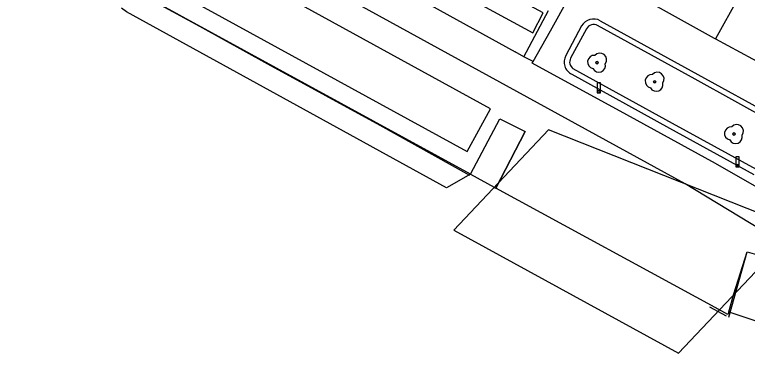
# Model space of a CAD drawing. Extents: x 194485 to 197793, y 468269 to 470822.
# Drawn here: x 196881.4 to 196947.1, y 468735.4 to 468765.7 of the extents above; entities that cross this region are included whole.
import ezdxf

# ---------------------------------------------------------------- set-up
doc = ezdxf.new("R2010")
doc.units = 0
for name, color, linetype in [('BGT grensvlak gebouwinstallatie plus 1', 7, 'Continuous'), ('BGT grensvlak kunstwerkdeel', 7, 'Continuous'), ('BGT grensvlak overkapping op maaiveld plus 2', 7, 'Continuous'), ('BGT grensvlak scheiding', 7, 'Continuous'), ('BGT grensvlak wegdeel', 7, 'Continuous'), ('BGT lijnelement scheiding hek', 7, 'Continuous'), ('BGT lijnelement scheiding muur', 7, 'Continuous'), ('BGT puntobject paal lichtmast', 7, 'Continuous'), ('BGT puntobject vegetatieobject boom', 7, 'Continuous')]:
    doc.layers.add(name, color=color, linetype=linetype)

msp = doc.modelspace()

# ---------------------------------------------------------------- linework, layer by layer
at = {"layer": 'BGT grensvlak gebouwinstallatie plus 1'}
for points in [[(196900.344, 468779.013), (196927.888, 468764.066), (196928.812, 468765.852), (196901.216, 468780.666), (196900.344, 468779.013)], [(196921.998, 468753.432), (196924.08, 468757.265), (196896.685, 468772.294), (196895.718, 468770.453), (196894.653, 468768.424), (196921.998, 468753.432)]]:
    msp.add_lwpolyline(points, dxfattribs=at)
at = {"layer": 'BGT grensvlak kunstwerkdeel'}
msp.add_line((196945.433, 468739.093), (196947.956, 468738.274), dxfattribs=at)
for points in [[(196922.295, 468751.409), (196920.152, 468750.183), (196906.713, 468757.567)], [(196922.295, 468751.409), (196924.415, 468750.252), (196924.572, 468750.166)], [(196945.433, 468739.093), (196945.357, 468738.868), (196944.55, 468739.294), (196924.572, 468750.166)]]:
    msp.add_lwpolyline(points, dxfattribs=at)
at = {"layer": 'BGT grensvlak overkapping op maaiveld plus 2'}
msp.add_lwpolyline([(196951.545, 468746.574), (196929.275, 468755.386), (196920.811, 468746.406), (196940.934, 468735.385), (196951.545, 468746.574)], dxfattribs=at)
at = {"layer": 'BGT grensvlak scheiding'}
for p, q in [((196932.248, 468764.68), (196930.829, 468762.026)), ((196932.684, 468764.435), (196931.268, 468761.786))]:
    msp.add_line(p, q, dxfattribs=at)
for points in [[(196933.925, 468765.146), (196942.675, 468760.346), (196949.615, 468756.512)], [(196949.529, 468755.988), (196942.434, 468759.908), (196933.684, 468764.708)], [(196931.365, 468760.355), (196940.141, 468755.522), (196947.671, 468751.388)], [(196947.917, 468751.823), (196940.382, 468755.96), (196931.494, 468760.855)]]:
    msp.add_lwpolyline(points, dxfattribs=at)
for centre, radius, start, end in [((196933.325, 468764.053), 1.246, 61.24583, 149.81297), ((196933.325, 468764.053), 0.746, 61.28737, 149.25195), ((196931.881, 468761.442), 1.203, 150.95724, 244.61171), ((196931.88, 468761.442), 0.702, 150.62041, 236.66881)]:
    msp.add_arc(centre, radius, start, end, dxfattribs=at)
at = {"layer": 'BGT grensvlak wegdeel'}
for p, q in [((196947.193, 468768.86), (196944.262, 468763.516)), ((196922.295, 468751.409), (196891.956, 468767.981)), ((196927.083, 468761.928), (196929.297, 468766.076)), ((196927.906, 468761.488), (196929.453, 468764.249)), ((196944.12, 468763.593), (196944.262, 468763.516)), ((196944.262, 468763.516), (196948.853, 468761.036)), ((196927.083, 468761.928), (196926.288, 468762.352)), ((196927.906, 468761.488), (196927.083, 468761.928))]:
    msp.add_line(p, q, dxfattribs=at)
for points in [[(196899.023, 468777.317), (196913.462, 468769.458), (196926.288, 468762.352)], [(196953.679, 468742.886), (196950.246, 468745.268), (196941.521, 468750.547), (196894.756, 468776.191)], [(196929.453, 468764.249), (196930.051, 468765.317), (196932.625, 468769.987), (196936.587, 468767.792), (196944.12, 468763.593)], [(196906.713, 468757.567), (196891.467, 468765.953), (196891.011, 468766.277)], [(196952.134, 468747.881), (196952.127, 468747.854), (196944.264, 468752.359), (196936.292, 468756.737), (196927.828, 468761.349), (196927.906, 468761.488)], [(196922.295, 468751.409), (196924.919, 468756.374), (196927.198, 468755.237), (196924.572, 468750.166)], [(196945.433, 468739.093), (196945.901, 468740.71), (196947.101, 468744.462), (196948.969, 468743.929), (196949.491, 468743.736), (196947.956, 468738.274)]]:
    msp.add_lwpolyline(points, dxfattribs=at)
at = {"layer": 'BGT lijnelement scheiding hek'}
for p, q in [((196922.295, 468751.409), (196924.919, 468756.374)), ((196924.572, 468750.166), (196927.198, 468755.237)), ((196945.446, 468738.633), (196947.101, 468744.462)), ((196945.234, 468738.7), (196943.75, 468739.52))]:
    msp.add_line(p, q, dxfattribs=at)
msp.add_lwpolyline([(196881.437, 468775.723), (196885.008, 468773.136), (196892.117, 468767.891), (196898.008, 468764.668), (196904.101, 468761.295), (196914.153, 468755.794), (196922.211, 468751.32)], dxfattribs=at)
at = {"layer": 'BGT lijnelement scheiding muur'}
for points in [[(196922.295, 468751.409), (196891.956, 468767.981), (196892.416, 468768.803), (196894.419, 468772.386), (196894.917, 468773.278)], [(196945.433, 468739.093), (196945.357, 468738.868), (196944.55, 468739.294), (196924.572, 468750.166)]]:
    msp.add_lwpolyline(points, dxfattribs=at)
at = {"layer": 'BGT puntobject paal lichtmast'}
for points in [[(196933.941, 468759.598), (196933.641, 468759.598), (196933.641, 468758.698), (196933.791, 468758.698)], [(196933.791, 468758.698), (196933.941, 468758.698), (196933.941, 468759.598)], [(196946.379, 468752.971), (196946.079, 468752.971), (196946.079, 468752.071), (196946.229, 468752.071)], [(196946.229, 468752.071), (196946.379, 468752.071), (196946.379, 468752.971)]]:
    msp.add_lwpolyline(points, dxfattribs=at)
for centre, start, end in [((196933.791, 468758.798), 0, 180), ((196933.791, 468758.798), 0, 180), ((196933.791, 468758.798), 180, 0), ((196933.791, 468758.798), 180, 270), ((196933.791, 468758.798), 270, 0), ((196946.229, 468752.171), 0, 180), ((196946.229, 468752.171), 0, 180), ((196946.229, 468752.171), 180, 0), ((196946.229, 468752.171), 180, 270), ((196946.229, 468752.171), 270, 0)]:
    msp.add_arc(centre, 0.1, start, end, dxfattribs=at)
at = {"layer": 'BGT puntobject vegetatieobject boom'}
for centre in [(196933.634, 468761.397), (196938.795, 468759.682), (196945.902, 468755.012)]:
    msp.add_circle(centre, 0.1, dxfattribs=at)
for centre, radius, start, end in [((196933.384, 468761.447), 0.6, 85.13702, 257.75442), ((196933.884, 468761.647), 0.6, 323.54458, 138.4658), ((196933.784, 468761.147), 0.6, 208.50578, 13.83556), ((196933.634, 468761.397), 0.1, 0, 180), ((196933.634, 468761.397), 0.1, 180, 0), ((196938.545, 468759.732), 0.6, 85.13702, 257.75442), ((196939.045, 468759.932), 0.6, 323.54458, 138.4658), ((196938.795, 468759.682), 0.1, 0, 180), ((196938.795, 468759.682), 0.1, 180, 0), ((196938.945, 468759.432), 0.6, 208.50578, 13.83556), ((196946.152, 468755.262), 0.6, 323.54458, 138.4658), ((196945.652, 468755.062), 0.6, 85.13702, 257.75442), ((196945.902, 468755.012), 0.1, 0, 180), ((196946.052, 468754.762), 0.6, 208.50578, 13.83556), ((196945.902, 468755.012), 0.1, 180, 0)]:
    msp.add_arc(centre, radius, start, end, dxfattribs=at)

doc.saveas('drawing.dxf')
